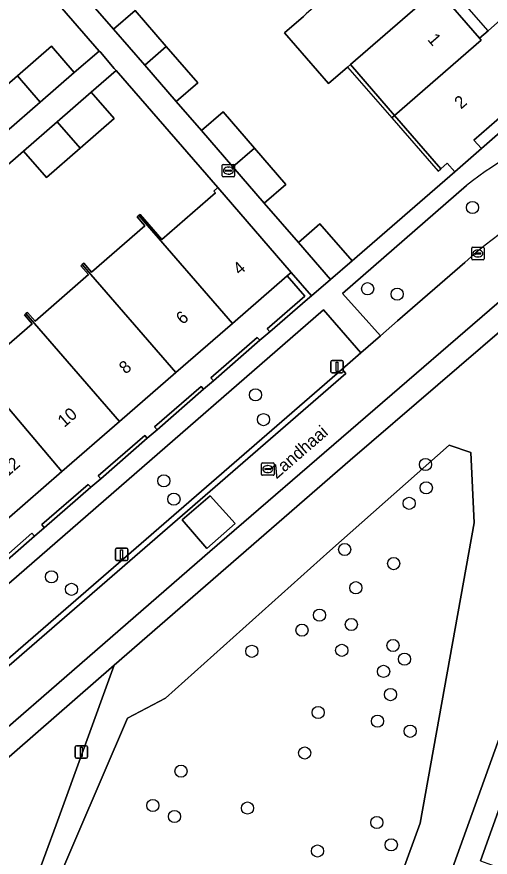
# Model space of a CAD drawing. Extents: x 155887 to 156869, y 383880 to 384678.
# Drawn here: x 156762.1 to 156800.1, y 384250.2 to 384317.7 of the extents above; entities that cross this region are included whole.
import ezdxf

# ---------------------------------------------------------------- set-up
doc = ezdxf.new("R2010")
doc.units = 0
for name, color, linetype in [('IMGEO_Boom', 7, 'Continuous'), ('IMGEO_Erf', 7, 'Continuous'), ('IMGEO_Groenvoorziening', 7, 'Continuous'), ('IMGEO_Kolk', 7, 'Continuous'), ('IMGEO_Lichtmast', 7, 'Continuous'), ('IMGEO_Muur', 7, 'Continuous'), ('IMGEO_Openbare_ruimte_label', 7, 'Continuous'), ('IMGEO_Pand', 7, 'Continuous'), ('IMGEO_Pand_nummerreeks', 7, 'Continuous'), ('IMGEO_Pand_overbouw', 7, 'Continuous'), ('IMGEO_Parkeervlak_open', 7, 'Continuous'), ('IMGEO_Rijbaan_lokaal_gesloten', 7, 'Continuous'), ('IMGEO_Rijbaan_lokaal_open', 7, 'Continuous'), ('IMGEO_Rioolput', 7, 'Continuous'), ('IMGEO_Voetpad_open', 7, 'Continuous')]:
    doc.layers.add(name, color=color, linetype=linetype)

msp = doc.modelspace()

# ---------------------------------------------------------------- linework, layer by layer
at = {"layer": 'IMGEO_Boom'}
for centre in [(156798.699, 384302.423), (156790.265, 384295.893), (156792.634, 384295.462), (156781.251, 384287.377), (156781.899, 384285.384), (156794.91, 384281.783), (156773.887, 384280.466), (156794.977, 384279.905), (156774.702, 384278.995), (156793.598, 384278.66), (156788.422, 384274.958), (156792.357, 384273.822), (156764.87, 384272.763), (156766.47, 384271.755), (156789.324, 384271.882), (156786.394, 384269.682), (156788.957, 384268.928), (156784.992, 384268.473), (156780.958, 384266.778), (156788.187, 384266.854), (156792.307, 384267.249), (156793.223, 384266.152), (156791.549, 384265.166), (156792.107, 384263.302), (156786.295, 384261.863), (156791.064, 384261.172), (156793.684, 384260.357), (156785.208, 384258.612), (156775.271, 384257.154), (156773.012, 384254.401), (156780.62, 384254.19), (156774.746, 384253.509), (156791.001, 384253.031), (156792.166, 384251.241), (156786.234, 384250.74)]:
    msp.add_circle(centre, 0.489, dxfattribs=at)
at = {"layer": 'IMGEO_Erf'}
msp.add_lwpolyline([(156776.684, 384353.691), (156771.545, 384349.294), (156770.849, 384348.714), (156774.603, 384344.394), (156778.146, 384340.317), (156781.684, 384336.245), (156785.226, 384332.17), (156788.765, 384328.097), (156792.306, 384324.022), (156795.846, 384319.949), (156799.262, 384316.018), (156799.947, 384316.613), (156801.195, 384317.697), (156804.084, 384314.372), (156802.836, 384313.288), (156802.151, 384312.693), (156803.113, 384311.586), (156798.81, 384307.837), (156799.403, 384307.156), (156806.695, 384313.529)], close=True, dxfattribs=at)
for points in [[(156759.41, 384310.637), (156762.126, 384312.995), (156764.853, 384315.363), (156766.688, 384313.249), (156768.706, 384314.986), (156762.152, 384322.531)], [(156767.808, 384319.093), (156769.842, 384316.742), (156771.578, 384318.25), (156774.092, 384315.356), (156776.626, 384312.439), (156774.89, 384310.931), (156776.923, 384308.59), (156778.661, 384310.096), (156781.173, 384307.196), (156783.701, 384304.278), (156781.963, 384302.772), (156784.703, 384299.615), (156786.438, 384301.119), (156789.023, 384298.129), (156797.26, 384305.284), (156796.664, 384305.969), (156796.16, 384305.53), (156792.437, 384309.805), (156788.877, 384313.892), (156788.651, 384313.694), (156787.132, 384312.368), (156783.579, 384316.438), (156785.104, 384317.767)], [(156759.012, 384289.353), (156763.306, 384293.083), (156762.69, 384293.793), (156762.809, 384293.897), (156762.925, 384293.997), (156763.542, 384293.289), (156767.842, 384297.026), (156767.226, 384297.736), (156767.338, 384297.833), (156767.46, 384297.939), (156768.078, 384297.231), (156772.364, 384300.955), (156771.747, 384301.663), (156771.877, 384301.776), (156771.982, 384301.867), (156773.739, 384299.845), (156778.039, 384303.583), (156777.908, 384303.735), (156778.233, 384304.017), (156770.062, 384313.413), (156768.058, 384311.67), (156769.893, 384309.557), (156767.169, 384307.191), (156764.451, 384304.831), (156762.616, 384306.944), (156758.993, 384303.798)], [(156759.562, 384272.999), (156763.294, 384276.26), (156763.505, 384276.032), (156764.288, 384276.698), (156764.092, 384276.949), (156767.822, 384280.177), (156768.035, 384279.953), (156768.831, 384280.632), (156768.621, 384280.866), (156772.355, 384284.113), (156772.549, 384283.888), (156773.347, 384284.56), (156773.142, 384284.807), (156776.892, 384288.049), (156777.089, 384287.821), (156777.88, 384288.5), (156777.676, 384288.74), (156781.399, 384291.988), (156781.617, 384291.753), (156782.401, 384292.438), (156782.196, 384292.668), (156785.227, 384295.304), (156783.814, 384296.931), (156779.412, 384293.11), (156774.866, 384289.165), (156770.336, 384285.234), (156765.694, 384281.204), (156761.277, 384277.371)]]:
    msp.add_lwpolyline(points, dxfattribs=at)
at = {"layer": 'IMGEO_Groenvoorziening'}
msp.add_lwpolyline([(156802.94, 384294.222), (156788.86, 384282.122), (156769.888, 384265.675), (156765.23, 384252.849), (156763.59, 384248.334), (156762.806, 384246.175), (156786.203, 384219.126), (156788.246, 384224.829), (156806.307, 384274.964), (156813.189, 384294.055)], dxfattribs=at)
for points in [[(156783.739, 384223.517), (156794.482, 384252.988), (156798.837, 384277.088), (156798.547, 384282.75), (156796.805, 384283.331), (156787.223, 384274.838), (156774.012, 384263.006), (156770.963, 384261.409), (156764.865, 384247.181), (156771.979, 384238.616)], [(156783.739, 384223.517), (156771.979, 384238.616), (156764.865, 384247.181), (156770.963, 384261.409), (156774.012, 384263.006), (156787.223, 384274.838), (156796.805, 384283.331), (156798.547, 384282.75), (156798.837, 384277.088), (156794.482, 384252.988)]]:
    msp.add_lwpolyline(points, close=True, dxfattribs=at)
at = {"layer": 'IMGEO_Kolk'}
for p, q in [((156778.58, 384304.953), (156778.58, 384305.805)), ((156778.655, 384305.879), (156779.507, 384305.879)), ((156779.581, 384305.805), (156779.581, 384304.953)), ((156778.839, 384305.373), (156778.839, 384305.385)), ((156779.277, 384305.336), (156778.879, 384305.336)), ((156778.882, 384305.422), (156779.28, 384305.422)), ((156779.091, 384305.099), (156779.066, 384305.099)), ((156779.068, 384305.659), (156779.093, 384305.659)), ((156779.323, 384305.385), (156779.323, 384305.373)), ((156779.507, 384304.879), (156778.655, 384304.879)), ((156798.628, 384298.298), (156798.628, 384299.15)), ((156798.703, 384299.224), (156799.555, 384299.224)), ((156799.116, 384299.004), (156799.141, 384299.004)), ((156799.629, 384299.15), (156799.629, 384298.298)), ((156798.887, 384298.718), (156798.887, 384298.73)), ((156799.325, 384298.681), (156798.927, 384298.681)), ((156798.93, 384298.767), (156799.328, 384298.767)), ((156799.139, 384298.444), (156799.114, 384298.444)), ((156799.371, 384298.73), (156799.371, 384298.718)), ((156799.555, 384298.224), (156798.703, 384298.224))]:
    msp.add_line(p, q, dxfattribs=at)
for points in [[(156778.58, 384304.953), (156778.58, 384305.805)], [(156778.655, 384305.879), (156779.507, 384305.879)], [(156779.581, 384305.805), (156779.581, 384304.953)], [(156779.507, 384304.879), (156778.655, 384304.879)], [(156798.628, 384298.298), (156798.628, 384299.15)], [(156798.703, 384299.224), (156799.555, 384299.224)], [(156799.629, 384299.15), (156799.629, 384298.298)], [(156799.555, 384298.224), (156798.703, 384298.224)]]:
    msp.add_lwpolyline(points, dxfattribs=at)
for centre, radius, start, end in [((156778.657, 384305.803), 0.0765, 91.55205, 178.44795), ((156778.657, 384305.803), 0.0765, 91.55205, 178.44795), ((156779.505, 384305.803), 0.0765, 1.55205, 88.44795), ((156779.505, 384305.803), 0.0765, 1.55205, 88.44795), ((156778.879, 384305.382), 0.0403, 85.87752, 175.75265), ((156778.876, 384305.372), 0.0366, 178.93798, 274.71019), ((156779.28, 384305.379), 0.043, 264.86636, 352.45326), ((156779.284, 384305.384), 0.0386, 1.73085, 96.63898), ((156778.657, 384304.955), 0.0765, 181.55205, 268.44795), ((156778.657, 384304.955), 0.0765, 181.55205, 268.44795), ((156779.505, 384304.955), 0.0765, 271.55205, 358.44795), ((156779.505, 384304.955), 0.0765, 271.55205, 358.44795), ((156798.705, 384299.148), 0.0765, 91.55205, 178.44795), ((156798.705, 384299.148), 0.0765, 91.55205, 178.44795), ((156799.553, 384299.148), 0.0765, 1.55205, 88.44795), ((156799.553, 384299.148), 0.0765, 1.55205, 88.44795), ((156798.705, 384298.3), 0.0765, 181.55205, 268.44795), ((156798.705, 384298.3), 0.0765, 181.55205, 268.44795), ((156798.927, 384298.727), 0.0403, 85.87752, 175.75265), ((156798.924, 384298.717), 0.0366, 178.93798, 274.71019), ((156799.328, 384298.724), 0.043, 264.86636, 352.45326), ((156799.332, 384298.729), 0.0386, 1.73085, 96.63898), ((156799.553, 384298.3), 0.0765, 271.55205, 358.44795), ((156799.553, 384298.3), 0.0765, 271.55205, 358.44795)]:
    msp.add_arc(centre, radius, start, end, dxfattribs=at)
for centre, major_axis, ratio, start_param, end_param in [((156779.067, 384305.379), (-0.387, 0.002), 0.722429, 4.712389, 7.853982), ((156779.092, 384305.379), (-0.39, 0.002), 0.717154, 1.570796, 4.712389), ((156799.115, 384298.724), (-0.387, 0.002), 0.722429, 4.712389, 7.853982), ((156799.14, 384298.724), (-0.39, 0.002), 0.717154, 1.570796, 4.712389)]:
    msp.add_ellipse(centre, major_axis=major_axis, ratio=ratio, start_param=start_param, end_param=end_param, dxfattribs=at)
at = {"layer": 'IMGEO_Lichtmast'}
for p, q in [((156787.308, 384289.231), (156787.308, 384290.031)), ((156787.308, 384290.031), (156787.308, 384289.231)), ((156787.408, 384290.131), (156788.198, 384290.131)), ((156788.198, 384290.131), (156787.408, 384290.131)), ((156788.298, 384290.031), (156788.298, 384289.231)), ((156788.298, 384289.231), (156788.298, 384290.031)), ((156788.198, 384289.131), (156787.408, 384289.131)), ((156787.408, 384289.131), (156788.198, 384289.131)), ((156769.998, 384274.161), (156769.998, 384274.961)), ((156769.998, 384274.961), (156769.998, 384274.161)), ((156770.098, 384275.061), (156770.888, 384275.061)), ((156770.888, 384275.061), (156770.098, 384275.061)), ((156770.988, 384274.961), (156770.988, 384274.161)), ((156770.988, 384274.161), (156770.988, 384274.961)), ((156770.888, 384274.061), (156770.098, 384274.061)), ((156770.098, 384274.061), (156770.888, 384274.061)), ((156766.871, 384259.2), (156767.661, 384259.2)), ((156767.661, 384259.2), (156766.871, 384259.2)), ((156766.771, 384258.3), (156766.771, 384259.1)), ((156766.771, 384259.1), (156766.771, 384258.3)), ((156767.761, 384259.1), (156767.761, 384258.3)), ((156767.761, 384258.3), (156767.761, 384259.1)), ((156767.661, 384258.2), (156766.871, 384258.2)), ((156766.871, 384258.2), (156767.661, 384258.2))]:
    msp.add_line(p, q, dxfattribs=at)
for points in [[(156787.728, 384290.006), (156787.878, 384290.006), (156787.878, 384289.256), (156787.728, 384289.256), (156787.728, 384290.006)], [(156770.418, 384274.936), (156770.568, 384274.936), (156770.568, 384274.186), (156770.418, 384274.186), (156770.418, 384274.936)], [(156767.191, 384259.075), (156767.341, 384259.075), (156767.341, 384258.325), (156767.191, 384258.325), (156767.191, 384259.075)]]:
    msp.add_lwpolyline(points, dxfattribs=at)
for centre, start, end in [((156787.408, 384290.031), 90, 180), ((156787.408, 384290.031), 90, 180), ((156788.198, 384290.031), 0, 90), ((156788.198, 384290.031), 360, 90), ((156787.408, 384289.231), 180, 270), ((156787.408, 384289.231), 180, 270), ((156788.198, 384289.231), 270, 0), ((156788.198, 384289.231), 270, 0), ((156770.098, 384274.961), 90, 180), ((156770.098, 384274.961), 90, 180), ((156770.888, 384274.961), 0, 90), ((156770.888, 384274.961), 360, 90), ((156770.098, 384274.161), 180, 270), ((156770.098, 384274.161), 180, 270), ((156770.888, 384274.161), 270, 0), ((156770.888, 384274.161), 270, 0), ((156766.871, 384259.1), 90, 180), ((156766.871, 384259.1), 90, 180), ((156767.661, 384259.1), 0, 90), ((156767.661, 384259.1), 360, 90), ((156766.871, 384258.3), 180, 270), ((156766.871, 384258.3), 180, 270), ((156767.661, 384258.3), 270, 0), ((156767.661, 384258.3), 270, 0)]:
    msp.add_arc(centre, 0.1, start, end, dxfattribs=at)
at = {"layer": 'IMGEO_Muur'}
msp.add_lwpolyline([(156789.023, 384298.129), (156797.26, 384305.284)], dxfattribs=at)
for points in [[(156785.442, 384295.056), (156785.759, 384295.331), (156784.131, 384297.207), (156783.814, 384296.931), (156785.227, 384295.304), (156782.196, 384292.668), (156782.401, 384292.438)], [(156781.617, 384291.753), (156781.399, 384291.988), (156777.676, 384288.74), (156777.88, 384288.5)], [(156777.089, 384287.821), (156776.892, 384288.049), (156773.142, 384284.807), (156773.347, 384284.56)], [(156772.549, 384283.888), (156772.355, 384284.113), (156768.621, 384280.866), (156768.831, 384280.632)], [(156768.035, 384279.953), (156767.822, 384280.177), (156764.092, 384276.949), (156764.288, 384276.698)], [(156763.505, 384276.032), (156763.294, 384276.26), (156759.562, 384272.999), (156759.771, 384272.777)]]:
    msp.add_lwpolyline(points, close=True, dxfattribs=at)
at = {"layer": 'IMGEO_Pand'}
for points in [[(156795.846, 384319.949), (156792.306, 384324.022), (156785.33, 384317.964), (156785.104, 384317.767), (156783.579, 384316.438), (156787.132, 384312.368), (156788.651, 384313.694), (156788.877, 384313.892)], [(156799.401, 384315.858), (156799.262, 384316.018), (156795.846, 384319.949), (156788.877, 384313.892), (156792.437, 384309.805)], [(156772.356, 384313.848), (156774.092, 384315.356), (156771.578, 384318.25), (156769.842, 384316.742)], [(156803.113, 384311.586), (156802.151, 384312.693), (156802.836, 384313.288), (156804.084, 384314.372), (156801.195, 384317.697), (156799.947, 384316.613), (156799.262, 384316.018), (156799.401, 384315.858), (156792.437, 384309.805), (156796.16, 384305.53), (156796.664, 384305.969), (156797.26, 384305.284), (156799.403, 384307.156), (156798.81, 384307.837)], [(156763.963, 384310.883), (156766.688, 384313.249), (156764.853, 384315.363), (156762.126, 384312.995)], [(156772.356, 384313.848), (156774.89, 384310.931), (156776.626, 384312.439), (156774.092, 384315.356)], [(156763.963, 384310.883), (156762.126, 384312.995), (156759.41, 384310.637), (156761.246, 384308.524)], [(156767.169, 384307.191), (156769.893, 384309.557), (156768.058, 384311.67), (156765.332, 384309.303)], [(156779.437, 384305.688), (156781.173, 384307.196), (156778.661, 384310.096), (156776.923, 384308.59)], [(156767.169, 384307.191), (156765.332, 384309.303), (156762.616, 384306.944), (156764.451, 384304.831)], [(156779.437, 384305.688), (156781.963, 384302.772), (156783.701, 384304.278), (156781.173, 384307.196)], [(156771.877, 384301.776), (156779.412, 384293.11), (156783.814, 384296.931), (156784.131, 384297.207), (156778.233, 384304.017), (156777.908, 384303.735), (156778.039, 384303.583), (156773.739, 384299.845), (156771.982, 384301.867)], [(156774.866, 384289.165), (156779.412, 384293.11), (156771.877, 384301.776), (156771.747, 384301.663), (156772.364, 384300.955), (156768.078, 384297.231), (156767.46, 384297.939), (156767.338, 384297.833)], [(156789.023, 384298.129), (156786.438, 384301.119), (156784.703, 384299.615), (156787.288, 384296.625)], [(156774.866, 384289.165), (156767.338, 384297.833), (156767.226, 384297.736), (156767.842, 384297.026), (156763.542, 384293.289), (156762.925, 384293.997), (156762.809, 384293.897), (156770.336, 384285.234)], [(156770.336, 384285.234), (156762.809, 384293.897), (156762.69, 384293.793), (156763.306, 384293.083), (156759.012, 384289.353), (156758.396, 384290.062), (156758.289, 384289.968), (156765.694, 384281.204)], [(156765.694, 384281.204), (156758.289, 384289.968), (156758.161, 384289.857), (156759.917, 384287.834), (156755.631, 384284.111), (156753.874, 384286.133), (156753.754, 384286.029), (156761.277, 384277.371)]]:
    msp.add_lwpolyline(points, close=True, dxfattribs=at)
at = {"layer": 'IMGEO_Pand_overbouw'}
for points in [[(156796.53, 384320.544), (156795.846, 384319.949), (156799.262, 384316.018), (156799.947, 384316.613)], [(156792.437, 384309.805), (156788.877, 384313.892), (156788.651, 384313.694), (156792.21, 384309.608)], [(156792.437, 384309.805), (156792.21, 384309.608), (156795.934, 384305.333), (156796.16, 384305.53)]]:
    msp.add_lwpolyline(points, close=True, dxfattribs=at)
at = {"layer": 'IMGEO_Parkeervlak_open'}
msp.add_lwpolyline([(156798.219, 384304.182), (156788.247, 384295.512), (156789.671, 384293.925), (156791.29, 384292.12), (156792.655, 384293.308), (156798.084, 384298.013)], dxfattribs=at)
for points in [[(156788.213, 384289.442), (156789.713, 384290.747), (156788.139, 384292.571), (156786.73, 384294.204), (156750.12, 384262.391), (156751.73, 384260.498), (156753.039, 384258.959), (156754.558, 384260.279), (156760.764, 384265.63)], [(156799.325, 384249.945), (156800.812, 384249.42), (156805.252, 384261.695), (156803.766, 384262.303)]]:
    msp.add_lwpolyline(points, close=True, dxfattribs=at)
for centre, radius, start, end in [((156812.259, 384287.105), 22.107, 103.81447, 129.42545), ((156819.827, 384274.103), 32.318, 112.19618, 132.28228)]:
    msp.add_arc(centre, radius, start, end, dxfattribs=at)
at = {"layer": 'IMGEO_Rijbaan_lokaal_gesloten'}
for points in [[(156798.084, 384298.013), (156792.655, 384293.308), (156791.29, 384292.12), (156789.713, 384290.747), (156788.213, 384289.442), (156788.507, 384289.088), (156761.065, 384265.282), (156754.859, 384259.931), (156749.57, 384255.335), (156743.439, 384250), (156723.484, 384232.637), (156715.95, 384226.1), (156710.742, 384221.573), (156680.268, 384195.108), (156676.99, 384192.247), (156671.684, 384187.621), (156643.817, 384163.481), (156642.257, 384162.207), (156636.046, 384156.976), (156635.856, 384157.199), (156634.485, 384156.375)], [(156649.173, 384163.247), (156677.961, 384188.273), (156728.765, 384232.392), (156749.039, 384250), (156777.585, 384274.792), (156801.435, 384295.362)]]:
    msp.add_lwpolyline(points, dxfattribs=at)
msp.add_lwpolyline([(156775.359, 384277.334), (156777.624, 384279.256), (156779.621, 384277.037), (156777.341, 384275.032)], close=True, dxfattribs=at)
msp.add_arc((156819.827, 384274.103), 32.318, 112.19618, 132.28228, dxfattribs=at)
at = {"layer": 'IMGEO_Rijbaan_lokaal_open'}
for points in [[(156634.485, 384156.375), (156635.856, 384157.199), (156636.046, 384156.976), (156642.257, 384162.207), (156643.817, 384163.481), (156671.684, 384187.621), (156676.99, 384192.247), (156680.268, 384195.108), (156710.742, 384221.573), (156715.95, 384226.1), (156723.484, 384232.637), (156743.439, 384250), (156749.57, 384255.335), (156754.859, 384259.931), (156761.065, 384265.282), (156788.507, 384289.088), (156788.213, 384289.442)], [(156788.213, 384289.442), (156760.764, 384265.63), (156754.558, 384260.279), (156753.039, 384258.959), (156750.769, 384256.987), (156749.268, 384255.682), (156742.738, 384250), (156723.182, 384232.984), (156715.648, 384226.447), (156714.132, 384225.13), (156711.925, 384223.211), (156710.44, 384221.92), (156679.966, 384195.455), (156676.688, 384192.594), (156675.221, 384191.315), (156672.872, 384189.267), (156671.382, 384187.968), (156643.521, 384163.833), (156641.976, 384162.571), (156636.1, 384157.623), (156635.92, 384157.835)], [(156762.028, 384244.15), (156762.806, 384246.175), (156763.59, 384248.334), (156765.23, 384252.849), (156769.888, 384265.675), (156760.384, 384257.403)]]:
    msp.add_lwpolyline(points, dxfattribs=at)
msp.add_lwpolyline([(156777.341, 384275.032), (156779.621, 384277.037), (156777.624, 384279.256), (156775.359, 384277.334)], close=True, dxfattribs=at)
at = {"layer": 'IMGEO_Rioolput'}
for p, q in [((156781.745, 384280.985), (156781.745, 384281.837)), ((156781.82, 384281.911), (156782.672, 384281.911)), ((156782.004, 384281.405), (156782.004, 384281.417)), ((156782.047, 384281.454), (156782.445, 384281.454)), ((156782.233, 384281.691), (156782.258, 384281.691)), ((156782.488, 384281.417), (156782.488, 384281.405)), ((156782.746, 384281.837), (156782.746, 384280.985)), ((156782.672, 384280.911), (156781.82, 384280.911)), ((156782.442, 384281.368), (156782.044, 384281.368)), ((156782.256, 384281.131), (156782.231, 384281.131))]:
    msp.add_line(p, q, dxfattribs=at)
for points in [[(156781.745, 384280.985), (156781.745, 384281.837)], [(156781.82, 384281.911), (156782.672, 384281.911)], [(156782.746, 384281.837), (156782.746, 384280.985)], [(156782.672, 384280.911), (156781.82, 384280.911)]]:
    msp.add_lwpolyline(points, dxfattribs=at)
for centre, radius, start, end in [((156781.822, 384281.835), 0.0765, 91.55205, 178.44795), ((156781.822, 384281.835), 0.0765, 91.55205, 178.44795), ((156782.044, 384281.414), 0.0403, 85.87752, 175.75265), ((156782.041, 384281.404), 0.0366, 178.93798, 274.71019), ((156782.445, 384281.411), 0.043, 264.86636, 352.45326), ((156782.449, 384281.416), 0.0386, 1.73085, 96.63898), ((156782.67, 384281.835), 0.0765, 1.55205, 88.44795), ((156782.67, 384281.835), 0.0765, 1.55205, 88.44795), ((156781.822, 384280.987), 0.0765, 181.55205, 268.44795), ((156781.822, 384280.987), 0.0765, 181.55205, 268.44795), ((156782.67, 384280.987), 0.0765, 271.55205, 358.44795), ((156782.67, 384280.987), 0.0765, 271.55205, 358.44795)]:
    msp.add_arc(centre, radius, start, end, dxfattribs=at)
for centre, major_axis, ratio, start_param, end_param in [((156782.232, 384281.411), (-0.387, 0.002), 0.722429, 4.712389, 7.853982), ((156782.257, 384281.411), (-0.39, 0.002), 0.717154, 1.570796, 4.712389)]:
    msp.add_ellipse(centre, major_axis=major_axis, ratio=ratio, start_param=start_param, end_param=end_param, dxfattribs=at)
at = {"layer": 'IMGEO_Voetpad_open'}
for points in [[(156762.152, 384322.531), (156768.706, 384314.986), (156768.797, 384314.881), (156769.908, 384313.59), (156770.062, 384313.413), (156778.233, 384304.017), (156784.131, 384297.207), (156785.759, 384295.331), (156787.288, 384296.625), (156784.703, 384299.615), (156781.963, 384302.772), (156779.437, 384305.688), (156776.923, 384308.59), (156774.89, 384310.931), (156772.356, 384313.848), (156769.842, 384316.742), (156767.808, 384319.093)], [(156758.993, 384303.798), (156762.616, 384306.944), (156765.332, 384309.303), (156768.058, 384311.67), (156770.062, 384313.413), (156769.908, 384313.59), (156768.797, 384314.881), (156768.706, 384314.986), (156766.688, 384313.249), (156763.963, 384310.883), (156761.246, 384308.524)], [(156806.695, 384313.529), (156799.403, 384307.156), (156797.26, 384305.284), (156789.023, 384298.129), (156787.288, 384296.625), (156785.759, 384295.331), (156785.442, 384295.056), (156782.401, 384292.438), (156781.617, 384291.753), (156777.88, 384288.5), (156777.089, 384287.821), (156773.347, 384284.56), (156772.549, 384283.888), (156768.831, 384280.632), (156768.035, 384279.953), (156764.288, 384276.698), (156763.505, 384276.032), (156759.771, 384272.777)], [(156672.225, 384194.714), (156708.991, 384226.672), (156710.64, 384224.727), (156711.925, 384223.211), (156714.132, 384225.13), (156712.839, 384226.654), (156711.157, 384228.556), (156735.861, 384250), (156747.882, 384260.434), (156749.481, 384258.525), (156750.769, 384256.987), (156753.039, 384258.959), (156751.73, 384260.498), (156750.12, 384262.391), (156786.73, 384294.204), (156788.139, 384292.571), (156789.713, 384290.747), (156791.29, 384292.12), (156789.671, 384293.925), (156788.247, 384295.512), (156798.219, 384304.182)], [(156801.435, 384295.362), (156777.585, 384274.792), (156749.039, 384250), (156728.765, 384232.392), (156677.961, 384188.273), (156649.173, 384163.247), (156638.782, 384153.801)], [(156638.007, 384152.401), (156638.713, 384151.602), (156640.231, 384152.904), (156672.069, 384180.768), (156703.377, 384207.942), (156713.159, 384216.382), (156729.008, 384230.275), (156754.837, 384252.606), (156758.21, 384248.7), (156758.942, 384250.73), (156756.246, 384253.82), (156760.384, 384257.403), (156769.888, 384265.675), (156788.86, 384282.122), (156802.94, 384294.222)], [(156813.189, 384294.055), (156806.307, 384274.964), (156788.246, 384224.829), (156786.203, 384219.126), (156785.484, 384217.152), (156752.766, 384127.202), (156737.823, 384085.568), (156727.82, 384058.123), (156727.592, 384057.564), (156726.657, 384054.995), (156725.048, 384050.605)], [(156799.325, 384249.945), (156803.766, 384262.303), (156806.444, 384269.775), (156808.094, 384274.192), (156811.004, 384282.364), (156814.469, 384292.212), (156815.745, 384290.975), (156816.141, 384290.627)]]:
    msp.add_lwpolyline(points, dxfattribs=at)
msp.add_arc((156812.259, 384287.105), 22.107, 103.81447, 129.42545, dxfattribs=at)

# ---------------------------------------------------------------- texts
at = {"layer": 'IMGEO_Openbare_ruimte_label'}
msp.add_text('Zandhaai', height=1, rotation=40.98653, dxfattribs=at).set_placement((156782.958, 384280.584))
at = {"layer": 'IMGEO_Pand_nummerreeks'}
for s, rotation, p in [('1', 310.98346, (156795.03, 384315.879)), ('2', 41.06389, (156797.772, 384310.275)), ('4', 40.95478, (156779.982, 384296.942)), ('6', 40.95478, (156775.401, 384292.965)), ('8', 40.95478, (156770.822, 384288.991)), ('10', 40.95478, (156765.892, 384284.713)), ('12', 40.95478, (156761.305, 384280.733))]:
    msp.add_text(s, height=1, rotation=rotation, dxfattribs=at).set_placement(p)

doc.saveas('drawing.dxf')
